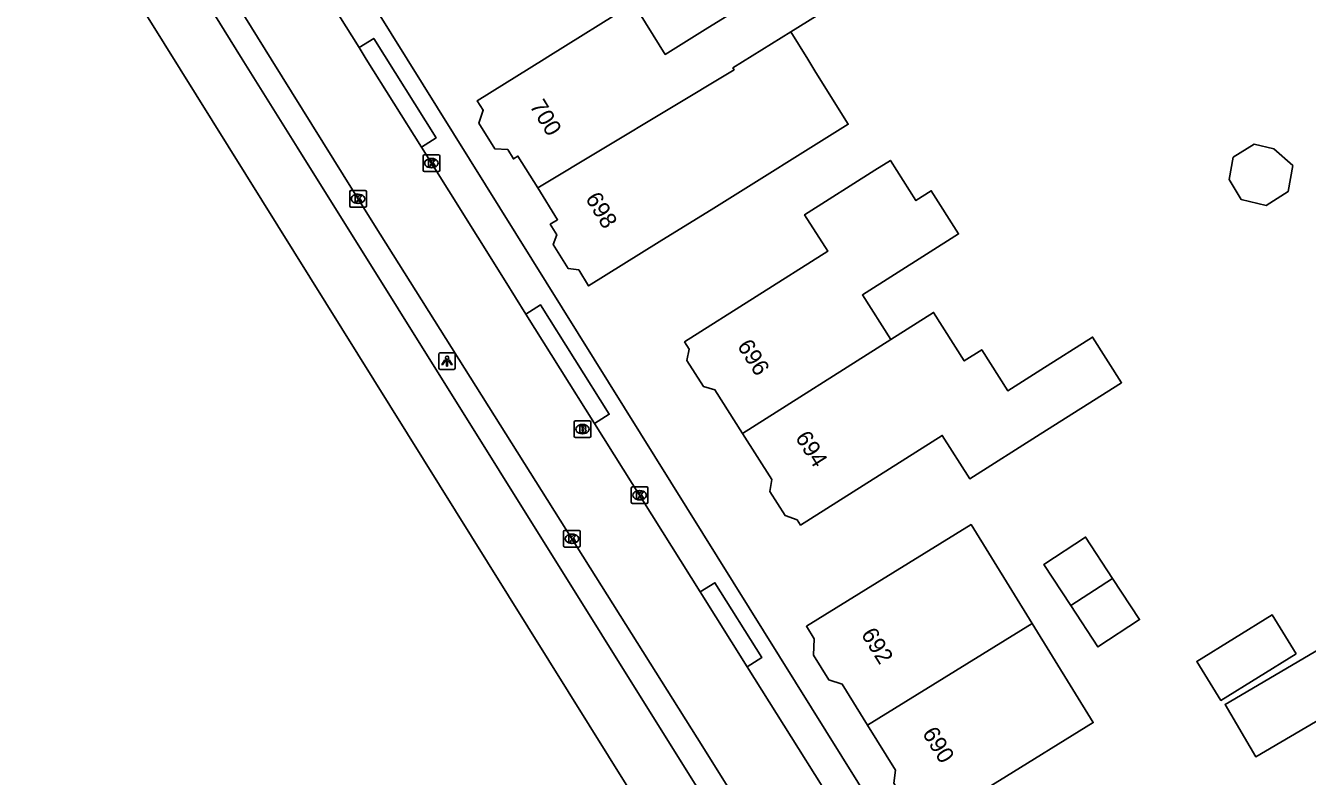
# Model space of a CAD drawing. Extents: x 158838 to 160074, y 386376 to 387776.
# Drawn here: x 159274.8 to 159351.9, y 386456.8 to 386502 of the extents above; entities that cross this region are included whole.
import ezdxf

# ---------------------------------------------------------------- set-up
doc = ezdxf.new("R2010")
doc.units = 0
for name, color, linetype in [('IMGEO_Brandkraan', 7, 'Continuous'), ('IMGEO_Kolk', 7, 'Continuous'), ('IMGEO_Lichtpunt', 7, 'Continuous'), ('IMGEO_Pand', 7, 'Continuous'), ('IMGEO_Pand_nummerreeks', 7, 'Continuous'), ('IMGEO_Rijbaan_lokaal_open', 7, 'Continuous'), ('IMGEO_Rijbaan_regionaal_gesloten', 7, 'Continuous'), ('IMGEO_Voetpad_open', 7, 'Continuous')]:
    doc.layers.add(name, color=color, linetype=linetype)

msp = doc.modelspace()

# ---------------------------------------------------------------- linework, layer by layer
at = {"layer": 'IMGEO_Brandkraan'}
for p, q in [((159307.776, 386477.307), (159307.776, 386478.159)), ((159307.851, 386478.233), (159308.703, 386478.233)), ((159308.777, 386478.159), (159308.777, 386477.307)), ((159308.287, 386477.453), (159308.262, 386477.453)), ((159308.264, 386478.013), (159308.289, 386478.013)), ((159308.703, 386477.233), (159307.851, 386477.233))]:
    msp.add_line(p, q, dxfattribs=at)
for points in [[(159307.776, 386477.307), (159307.776, 386478.159)], [(159307.851, 386478.233), (159308.703, 386478.233)], [(159308.777, 386478.159), (159308.777, 386477.307)], [(159308.124, 386477.933), (159308.124, 386477.533), (159308.337, 386477.533)], [(159308.355, 386477.933), (159308.124, 386477.933)], [(159308.303, 386477.852), (159308.249, 386477.852), (159308.249, 386477.776)], [(159308.249, 386477.776), (159308.302, 386477.776)], [(159308.311, 386477.7), (159308.249, 386477.7), (159308.249, 386477.619)], [(159308.249, 386477.619), (159308.311, 386477.619)], [(159308.703, 386477.233), (159307.851, 386477.233)]]:
    msp.add_lwpolyline(points, dxfattribs=at)
for centre, radius, start, end in [((159307.853, 386478.157), 0.0765, 91.55205, 178.44795), ((159307.853, 386478.157), 0.0765, 91.55205, 178.44795), ((159308.701, 386478.157), 0.0765, 1.55205, 88.44795), ((159308.701, 386478.157), 0.0765, 1.55205, 88.44795), ((159308.304, 386477.814), 0.0379, 267.82845, 90.93552), ((159308.312, 386477.659), 0.0404, 269.87594, 90.50774), ((159308.343, 386477.784), 0.251, 268.66757, 293.53466), ((159308.359, 386477.788), 0.145, 59.4692, 91.53667), ((159308.384, 386477.835), 0.0922, 285.51372, 58.15012), ((159308.389, 386477.643), 0.105, 301.31148, 78.98903), ((159307.853, 386477.309), 0.0765, 181.55205, 268.44795), ((159307.853, 386477.309), 0.0765, 181.55205, 268.44795), ((159308.701, 386477.309), 0.0765, 271.55205, 358.44795), ((159308.701, 386477.309), 0.0765, 271.55205, 358.44795)]:
    msp.add_arc(centre, radius, start, end, dxfattribs=at)
for centre, major_axis, ratio, start_param, end_param in [((159308.263, 386477.733), (-0.387, 0.002), 0.722429, 4.712389, 7.853982), ((159308.288, 386477.733), (-0.39, 0.002), 0.717154, 1.570796, 4.712389)]:
    msp.add_ellipse(centre, major_axis=major_axis, ratio=ratio, start_param=start_param, end_param=end_param, dxfattribs=at)
at = {"layer": 'IMGEO_Kolk'}
for p, q in [((159298.689, 386493.316), (159298.689, 386494.168)), ((159298.764, 386494.242), (159299.616, 386494.242)), ((159299.177, 386494.022), (159299.202, 386494.022)), ((159299.69, 386494.168), (159299.69, 386493.316)), ((159299.616, 386493.242), (159298.764, 386493.242)), ((159299.2, 386493.462), (159299.175, 386493.462)), ((159294.349, 386492.09), (159295.201, 386492.09)), ((159294.274, 386491.164), (159294.274, 386492.016)), ((159294.785, 386491.31), (159294.76, 386491.31)), ((159294.762, 386491.87), (159294.787, 386491.87)), ((159295.275, 386492.016), (159295.275, 386491.164)), ((159295.201, 386491.09), (159294.349, 386491.09)), ((159311.216, 386473.328), (159311.216, 386474.18)), ((159311.291, 386474.254), (159312.143, 386474.254)), ((159311.704, 386474.034), (159311.729, 386474.034)), ((159312.217, 386474.18), (159312.217, 386473.328)), ((159312.143, 386473.254), (159311.291, 386473.254)), ((159311.727, 386473.474), (159311.702, 386473.474)), ((159307.141, 386470.71), (159307.141, 386471.562)), ((159307.216, 386471.636), (159308.068, 386471.636)), ((159307.629, 386471.416), (159307.654, 386471.416)), ((159308.142, 386471.562), (159308.142, 386470.71)), ((159308.068, 386470.636), (159307.216, 386470.636)), ((159307.652, 386470.856), (159307.627, 386470.856))]:
    msp.add_line(p, q, dxfattribs=at)
for points in [[(159298.689, 386493.316), (159298.689, 386494.168)], [(159298.764, 386494.242), (159299.616, 386494.242)], [(159299.01, 386493.942), (159299.133, 386493.942), (159299.133, 386493.791), (159299.263, 386493.942), (159299.427, 386493.942), (159299.281, 386493.791), (159299.434, 386493.542), (159299.282, 386493.542), (159299.197, 386493.706), (159299.133, 386493.639), (159299.133, 386493.542), (159299.01, 386493.542), (159299.01, 386493.942)], [(159299.69, 386494.168), (159299.69, 386493.316)], [(159299.616, 386493.242), (159298.764, 386493.242)], [(159294.349, 386492.09), (159295.201, 386492.09)], [(159294.274, 386491.164), (159294.274, 386492.016)], [(159294.595, 386491.79), (159294.718, 386491.79), (159294.718, 386491.639), (159294.848, 386491.79), (159295.012, 386491.79), (159294.866, 386491.639), (159295.019, 386491.39), (159294.867, 386491.39), (159294.782, 386491.554), (159294.718, 386491.487), (159294.718, 386491.39), (159294.595, 386491.39), (159294.595, 386491.79)], [(159295.275, 386492.016), (159295.275, 386491.164)], [(159295.201, 386491.09), (159294.349, 386491.09)], [(159311.216, 386473.328), (159311.216, 386474.18)], [(159311.291, 386474.254), (159312.143, 386474.254)], [(159311.537, 386473.954), (159311.66, 386473.954), (159311.66, 386473.803), (159311.79, 386473.954), (159311.954, 386473.954), (159311.808, 386473.803), (159311.961, 386473.554), (159311.809, 386473.554), (159311.724, 386473.718), (159311.66, 386473.651), (159311.66, 386473.554), (159311.537, 386473.554), (159311.537, 386473.954)], [(159312.217, 386474.18), (159312.217, 386473.328)], [(159312.143, 386473.254), (159311.291, 386473.254)], [(159307.141, 386470.71), (159307.141, 386471.562)], [(159307.216, 386471.636), (159308.068, 386471.636)], [(159307.462, 386471.336), (159307.585, 386471.336), (159307.585, 386471.185), (159307.715, 386471.336), (159307.879, 386471.336), (159307.733, 386471.185), (159307.886, 386470.936), (159307.734, 386470.936), (159307.649, 386471.1), (159307.585, 386471.033), (159307.585, 386470.936), (159307.462, 386470.936), (159307.462, 386471.336)], [(159308.142, 386471.562), (159308.142, 386470.71)], [(159308.068, 386470.636), (159307.216, 386470.636)]]:
    msp.add_lwpolyline(points, dxfattribs=at)
for centre, start, end in [((159298.766, 386494.166), 91.55205, 178.44795), ((159298.766, 386494.166), 91.55205, 178.44795), ((159299.614, 386494.166), 1.55205, 88.44795), ((159299.614, 386494.166), 1.55205, 88.44795), ((159298.766, 386493.318), 181.55205, 268.44795), ((159298.766, 386493.318), 181.55205, 268.44795), ((159299.614, 386493.318), 271.55205, 358.44795), ((159299.614, 386493.318), 271.55205, 358.44795), ((159294.351, 386492.014), 91.55205, 178.44795), ((159294.351, 386492.014), 91.55205, 178.44795), ((159295.199, 386492.014), 1.55205, 88.44795), ((159295.199, 386492.014), 1.55205, 88.44795), ((159294.351, 386491.166), 181.55205, 268.44795), ((159294.351, 386491.166), 181.55205, 268.44795), ((159295.199, 386491.166), 271.55205, 358.44795), ((159295.199, 386491.166), 271.55205, 358.44795), ((159311.293, 386474.178), 91.55205, 178.44795), ((159311.293, 386474.178), 91.55205, 178.44795), ((159312.141, 386474.178), 1.55205, 88.44795), ((159312.141, 386474.178), 1.55205, 88.44795), ((159311.293, 386473.33), 181.55205, 268.44795), ((159311.293, 386473.33), 181.55205, 268.44795), ((159312.141, 386473.33), 271.55205, 358.44795), ((159312.141, 386473.33), 271.55205, 358.44795), ((159307.218, 386471.56), 91.55205, 178.44795), ((159307.218, 386471.56), 91.55205, 178.44795), ((159308.066, 386471.56), 1.55205, 88.44795), ((159308.066, 386471.56), 1.55205, 88.44795), ((159307.218, 386470.712), 181.55205, 268.44795), ((159307.218, 386470.712), 181.55205, 268.44795), ((159308.066, 386470.712), 271.55205, 358.44795), ((159308.066, 386470.712), 271.55205, 358.44795)]:
    msp.add_arc(centre, 0.0765, start, end, dxfattribs=at)
for centre, major_axis, ratio, start_param, end_param in [((159299.176, 386493.742), (-0.387, 0.002), 0.722429, 4.712389, 7.853982), ((159299.201, 386493.742), (-0.39, 0.002), 0.717154, 1.570796, 4.712389), ((159294.761, 386491.59), (-0.387, 0.002), 0.722429, 4.712389, 7.853982), ((159294.786, 386491.59), (-0.39, 0.002), 0.717154, 1.570796, 4.712389), ((159311.703, 386473.754), (-0.387, 0.002), 0.722429, 4.712389, 7.853982), ((159311.728, 386473.754), (-0.39, 0.002), 0.717154, 1.570796, 4.712389), ((159307.628, 386471.136), (-0.387, 0.002), 0.722429, 4.712389, 7.853982), ((159307.653, 386471.136), (-0.39, 0.002), 0.717154, 1.570796, 4.712389)]:
    msp.add_ellipse(centre, major_axis=major_axis, ratio=ratio, start_param=start_param, end_param=end_param, dxfattribs=at)
at = {"layer": 'IMGEO_Lichtpunt'}
for p, q in [((159299.629, 386482.229), (159299.629, 386481.422)), ((159299.629, 386482.229), (159299.629, 386481.422)), ((159300.531, 386482.324), (159299.723, 386482.324)), ((159300.531, 386482.324), (159299.723, 386482.324)), ((159300.625, 386481.422), (159300.625, 386482.229)), ((159300.625, 386481.422), (159300.625, 386482.229)), ((159299.723, 386481.328), (159300.531, 386481.328)), ((159299.723, 386481.328), (159300.531, 386481.328))]:
    msp.add_line(p, q, dxfattribs=at)
for points in [[(159300.003, 386481.893), (159300.042, 386481.865), (159299.854, 386481.603), (159299.816, 386481.63), (159300.003, 386481.893)], [(159300.105, 386481.845), (159300.152, 386481.845), (159300.152, 386481.523), (159300.105, 386481.523), (159300.105, 386481.845)], [(159300.215, 386481.865), (159300.253, 386481.892), (159300.44, 386481.63), (159300.401, 386481.602), (159300.215, 386481.865)]]:
    msp.add_lwpolyline(points, dxfattribs=at)
msp.add_circle((159300.128, 386482.027), 0.0994, dxfattribs=at)
for centre, start, end in [((159299.723, 386482.229), 90, 180), ((159299.723, 386482.229), 90, 180), ((159300.531, 386482.229), 0, 90), ((159300.531, 386482.229), 0, 90), ((159299.723, 386481.422), 180, 270), ((159299.723, 386481.422), 180, 270), ((159300.531, 386481.422), 270, 0), ((159300.531, 386481.422), 270, 360)]:
    msp.add_arc(centre, 0.0946, start, end, dxfattribs=at)
at = {"layer": 'IMGEO_Pand'}
for points in [[(159305.584, 386492.249), (159304.392, 386494.162), (159304.125, 386493.996), (159303.779, 386494.551), (159303.001, 386494.6), (159302.037, 386496.149), (159302.305, 386496.917), (159301.945, 386497.495), (159305.966, 386500), (159306.189, 386500.139), (159311.349, 386503.353), (159313.262, 386500.283), (159315.823, 386501.878), (159319.305, 386504.047), (159319.841, 386504.381), (159319.324, 386505.211), (159322.554, 386507.223), (159322.898, 386507.437), (159324.917, 386504.195), (159324.573, 386503.981), (159320.807, 386501.636)], [(159320.807, 386501.636), (159321.826, 386500), (159322.325, 386499.198), (159324.267, 386496.08), (159316.172, 386491.037), (159312.894, 386488.995), (159308.649, 386486.351), (159308.051, 386487.311), (159307.424, 386487.39), (159306.523, 386488.837), (159306.729, 386489.433), (159306.338, 386490.061), (159306.777, 386490.334), (159305.584, 386492.249)], [(159320.807, 386501.636), (159317.325, 386499.468), (159317.395, 386499.355), (159305.584, 386492.249)], [(159348.691, 386494.875), (159349.867, 386494.599), (159351.02, 386493.595), (159350.735, 386492.021), (159349.409, 386491.197), (159347.913, 386491.547), (159347.19, 386492.751), (159347.433, 386494.094), (159348.691, 386494.875)], [(159317.907, 386477.468), (159316.245, 386480.092), (159315.56, 386480.292), (159314.563, 386481.865), (159314.694, 386482.54), (159314.416, 386482.979), (159323.031, 386488.437), (159321.642, 386490.629), (159325.866, 386493.305), (159326.806, 386493.9), (159328.336, 386491.485), (159329.264, 386492.073), (159330.906, 386489.481), (159325.115, 386485.812), (159326.823, 386483.116)], [(159326.823, 386483.116), (159329.403, 386484.75), (159331.247, 386481.839), (159332.303, 386482.508), (159333.865, 386480.041), (159335.848, 386481.297), (159338.968, 386483.273), (159340.709, 386480.524), (159335.806, 386477.418), (159331.582, 386474.741), (159329.925, 386477.356), (159321.4, 386471.955), (159321.194, 386472.28), (159320.471, 386472.525), (159319.544, 386473.987), (159319.665, 386474.693), (159317.907, 386477.468)], [(159317.907, 386477.468), (159326.823, 386483.116)], [(159325.429, 386459.912), (159323.903, 386462.386), (159323.104, 386462.639), (159322.185, 386464.128), (159322.223, 386465.109), (159321.752, 386465.872), (159326.008, 386468.498), (159331.66, 386471.984), (159335.335, 386466.027)], [(159337.662, 386467.108), (159336.038, 386469.59), (159338.548, 386471.233), (159340.173, 386468.752)], [(159340.173, 386468.752), (159341.797, 386466.271), (159339.287, 386464.627), (159337.662, 386467.108)], [(159337.662, 386467.108), (159340.173, 386468.752)], [(159357.002, 386467.074), (159359.431, 386462.934), (159354.454, 386460.014), (159353.877, 386460.997), (159348.788, 386458.012), (159346.936, 386461.169), (159352.291, 386464.31), (159357.002, 386467.074)], [(159335.335, 386466.027), (159339.012, 386460.067), (159333.36, 386456.581), (159329.104, 386453.955), (159328.64, 386454.708), (159327.912, 386454.973), (159327.016, 386456.425), (159327.102, 386457.2), (159325.429, 386459.912)], [(159335.335, 386466.027), (159325.429, 386459.912)], [(159351.22, 386464.203), (159346.686, 386461.401), (159345.232, 386463.753), (159349.766, 386466.556), (159351.22, 386464.203)]]:
    msp.add_lwpolyline(points, dxfattribs=at)
at = {"layer": 'IMGEO_Rijbaan_lokaal_open'}
for points in [[(159349.611, 386404.048), (159344.851, 386411.689), (159315.18, 386459.161), (159295.755, 386490.012), (159289.541, 386500), (159260.159, 386547.29), (159256.48, 386553.269)], [(159288.15, 386511.374), (159294.836, 386500.695)], [(159298.588, 386494.701), (159295.271, 386500), (159294.836, 386500.695)], [(159298.588, 386494.701), (159303.63, 386486.647), (159304.878, 386484.657)], [(159309.005, 386478.076), (159304.878, 386484.657)], [(159309.005, 386478.076), (159315.365, 386467.935)], [(159318.187, 386463.435), (159315.365, 386467.935)], [(159318.187, 386463.435), (159325.339, 386452.032)]]:
    msp.add_lwpolyline(points, dxfattribs=at)
at = {"layer": 'IMGEO_Rijbaan_regionaal_gesloten'}
for points in [[(159345.081, 386401.546), (159302.571, 386469.726), (159230.609, 386585.166)], [(159255.213, 386552.519), (159258.932, 386546.526), (159259.483, 386545.636), (159287.804, 386500), (159291.106, 386494.697), (159321.596, 386445.895), (159348.223, 386403.503)]]:
    msp.add_lwpolyline(points, dxfattribs=at)
at = {"layer": 'IMGEO_Voetpad_open'}
for points in [[(159242.178, 386588.93), (159258.715, 386562.329), (159267.344, 386548.729), (159297.72, 386500), (159350.037, 386416.075)], [(159294.836, 386500.695), (159295.718, 386501.247), (159299.47, 386495.253), (159298.588, 386494.701)], [(159304.878, 386484.657), (159305.759, 386485.21), (159309.886, 386478.629), (159309.005, 386478.076)], [(159315.365, 386467.935), (159316.246, 386468.488), (159319.068, 386463.988), (159318.187, 386463.435)]]:
    msp.add_lwpolyline(points, dxfattribs=at)

# ---------------------------------------------------------------- texts
at = {"layer": 'IMGEO_Pand_nummerreeks'}
for s, rotation, p in [('700', 301.03118, (159305.072, 386497.187)), ('698', 301.03118, (159308.424, 386491.615)), ('696', 302.35472, (159317.554, 386482.736)), ('694', 302.35472, (159321.046, 386477.224)), ('692', 301.6729, (159325.009, 386465.391)), ('690', 301.6729, (159328.688, 386459.428))]:
    msp.add_text(s, height=1, rotation=rotation, dxfattribs=at).set_placement(p)

doc.saveas('drawing.dxf')
